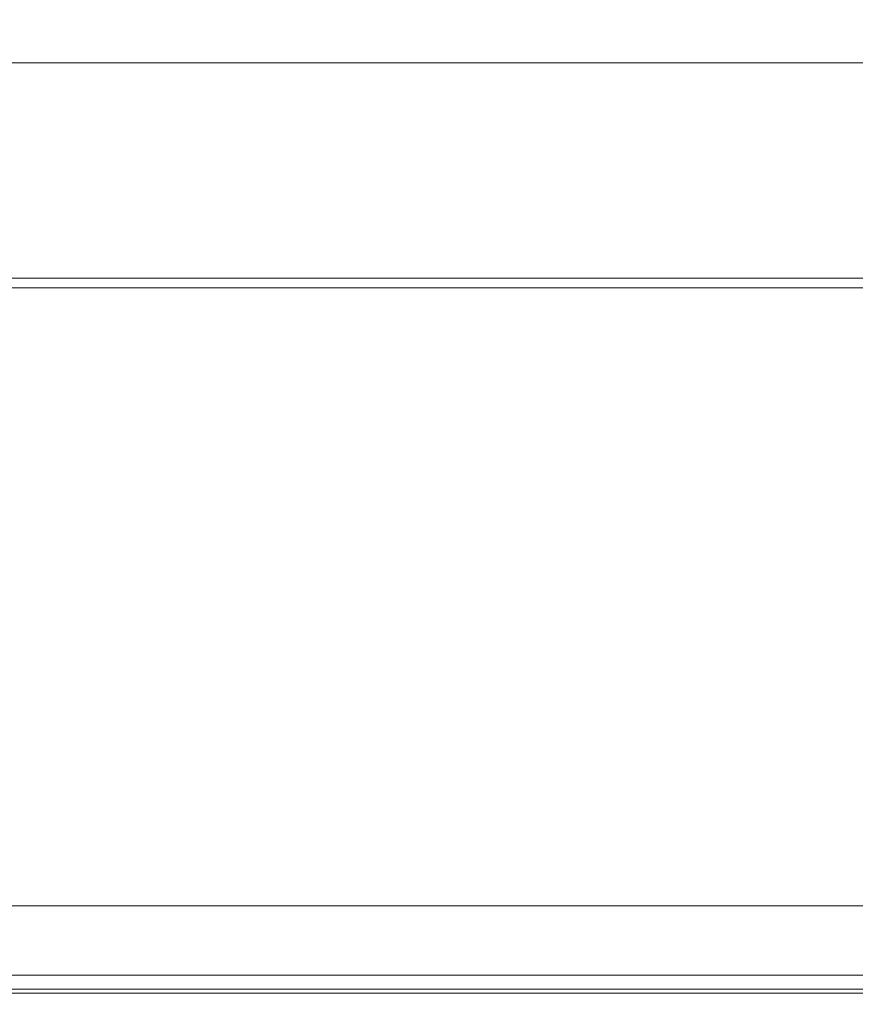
# Model space of a CAD drawing. Header units: millimetres. Extents: x 0 to 594, y 0 to 420.
# Tile 842 of 1056: x 476 to 485, y 156 to 166. Entities that reach past the tile are written whole.
import ezdxf

# ---------------------------------------------------------------- set-up
doc = ezdxf.new("R2010")
doc.units = ezdxf.units.MM
doc.layers.add('1', color=7, linetype='Continuous', true_color=0xffffff)
doc.styles.add('Arial', font='txt')
doc.dimstyles.get("Standard").update_dxf_attribs({"dimtxt": 0.18, "dimasz": 0.18, "dimexe": 0.18, "dimexo": 0.0625, "dimgap": 0.09, "dimtad": 0, "dimtih": 1, "dimtoh": 1, "dimdec": 4, "dimzin": 0, "dimdsep": 46, "dimtxsty": 'Standard', "dimcen": 0.09, "dimadec": 0, "dimazin": 0, "dimtfac": 1, "dimtdec": 4, "dimtofl": 0, "dimtmove": 0, "dimatfit": 3, "dimfxl": 0, "dimtolj": 1, "dimtzin": 0, "dimarcsym": 0})

# ---------------------------------------------------------------- blocks, each defined once
blk = doc.blocks.new('_U3')
at = {"layer": '1', "color": 18, "lineweight": 18}
for p, q in [((427.525, 148.168), (427.525, 219.749)), ((512.525, 148.168), (512.525, 219.749)), ((427.525, 217.749), (463.942, 217.749)), ((512.525, 217.749), (476.108, 217.749))]:
    blk.add_line(p, q, dxfattribs=at)
at = {"layer": '1', "color": 18}
for points in [[(427.525, 217.749), (431.025, 218.687), (431.025, 216.811)], [(512.525, 217.749), (509.025, 216.811), (509.025, 218.687)]]:
    blk.add_solid(points, dxfattribs=at)
at = {"layer": '1', "color": 18, "linetype": 'Continuous', "lineweight": 13, "char_height": 3.5, "attachment_point": 7, "line_spacing_factor": 1.047437, "style": 'Arial'}
for s, insert in [('\\fArial|b0|i0;\\W1.0000;1.70', (465.627, 215.113)), ('\\fArial|b0|i0;\\W1.0000;DEFLATED TUBES WIDTH', (440.321, 208.053))]:
    blk.add_mtext(s, dxfattribs=dict(at, insert=insert))

msp = doc.modelspace()

# ---------------------------------------------------------------- linework, layer by layer
at = {"layer": '1', "color": 155, "linetype": 'Continuous', "lineweight": 13}
for p, q in [((494.535, 165.913), (473.575, 165.913)), ((491.275, 163.613), (473.579, 163.613)), ((488.835, 157.299), (470.025, 157.299)), ((470.025, 156.446), (487.789, 156.446)), ((487.787, 156.405), (470.025, 156.405))]:
    msp.add_line(p, q, dxfattribs=at)
at = {"layer": '1', "color": 155, "linetype": 'Continuous', "lineweight": 18}
for p, q in [((491.275, 163.713), (473.575, 163.713)), ((487.789, 156.588), (470.025, 156.588))]:
    msp.add_line(p, q, dxfattribs=at)

# ---------------------------------------------------------------- dimensions: what is measured, and where the dimension line sits
at = {"layer": '1', "color": 18, "linetype": 'Continuous', "lineweight": 13}
dim = msp.add_linear_dim(base=(512.525, 217.749), p1=(427.525, 148.168), p2=(512.525, 148.168), text=' <> \\P\\fArial|b0|i0;\\C18;{\\H1.00x;\\fArial|b0|i0;DEFLATED TUBES WIDTH\\fArial|b0|i0;}\\C18;', dimstyle='Standard', override={"dimtxt": 3.5, "dimasz": 3.5, "dimexe": 2, "dimexo": 0, "dimgap": 1.5, "dimtih": 1, "dimtoh": 1, "dimdec": 2, "dimlfac": 0.02, "dimdsep": 46, "dimlunit": 2, "dimtxsty": 'Arial', "dimsah": 1, "dimse1": 0, "dimse2": 0, "dimsd1": 0, "dimsd2": 0, "dimclrd": 18, "dimclre": 18, "dimclrt": 18, "dimtol": 0, "dimtm": -0.1, "dimtfac": 1, "dimtdec": 2, "dimtofl": 1, "dimtmove": 0, "dimlwd": 18, "dimlwe": 18}, dxfattribs=at)
dim.commit()
dim.dimension.update_dxf_attribs({"geometry": '_U3', "text_midpoint": (470.025, 217.749), "dimtype": 160})

doc.saveas('drawing.dxf')
